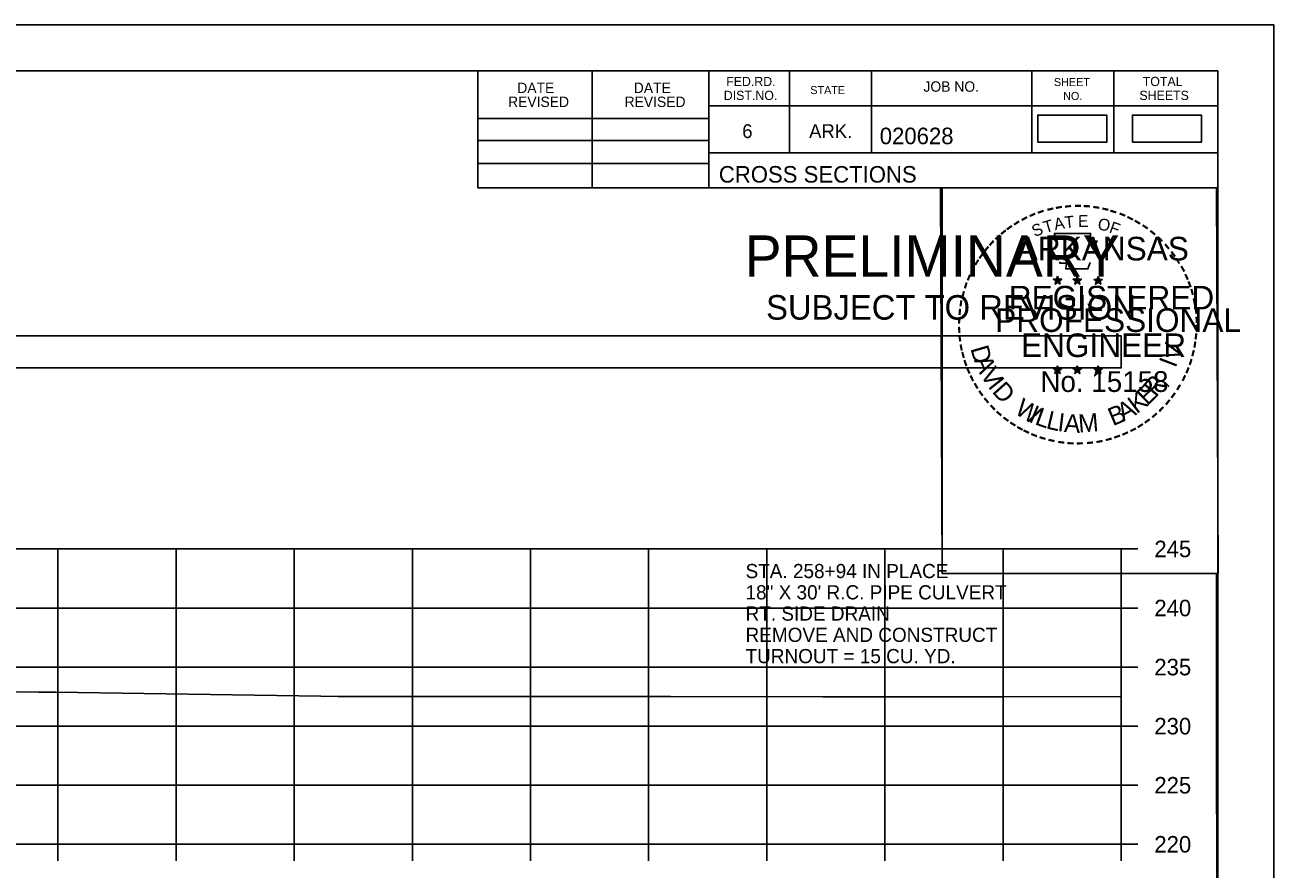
# Model space of a CAD drawing. Extents: x 1369627 to 1374022, y 380035 to 398173.
# Drawn here: x 1372155.7 to 1372261.5, y 393194.3 to 393265.7 of the extents above; entities that cross this region are included whole.
import ezdxf

# ---------------------------------------------------------------- set-up
doc = ezdxf.new("R2010")
doc.units = 0
for name, color, linetype in [('Default', 7, 'Continuous'), ('R_Axis', 7, 'Continuous'), ('R_Axis Annot', 7, 'Continuous'), ('R_Border', 7, 'Continuous'), ('R_Border PE', 7, 'Continuous'), ('R_Border Prem', 7, 'Continuous'), ('R_Exist Surface', 7, 'Continuous'), ('R_Grid', 7, 'Continuous'), ('R_No Plot', 7, 'Continuous'), ('R_Water', 7, 'Continuous')]:
    doc.layers.add(name, color=color, linetype=linetype)

msp = doc.modelspace()

# ---------------------------------------------------------------- linework, layer by layer
at = {"layer": 'Default'}
for points in [[(1372241.46, 393255.8), (1372247.3, 393255.8), (1372247.3, 393258.11), (1372241.46, 393258.11)], [(1372249.48, 393255.8), (1372255.32, 393255.8), (1372255.32, 393258.11), (1372249.48, 393258.11)], [(1371948.53, 393236.71), (1372248.53, 393236.71), (1372248.53, 393239.41), (1371948.53, 393239.41)]]:
    msp.add_lwpolyline(points, close=True, dxfattribs=at)
at = {"layer": 'R_Axis'}
for p, q in [((1372248.53, 393196.38), (1372248.53, 393221.38)), ((1372249.93, 393221.38), (1372248.53, 393221.38)), ((1372249.93, 393216.38), (1372248.53, 393216.38)), ((1372249.93, 393211.38), (1372248.53, 393211.38)), ((1372249.93, 393206.38), (1372248.53, 393206.38)), ((1372249.93, 393201.38), (1372248.53, 393201.38)), ((1371948.53, 393196.38), (1372248.53, 393196.38)), ((1372158.53, 393194.98), (1372158.53, 393196.38)), ((1372168.53, 393194.98), (1372168.53, 393196.38)), ((1372178.53, 393194.98), (1372178.53, 393196.38)), ((1372188.53, 393194.98), (1372188.53, 393196.38)), ((1372198.53, 393194.98), (1372198.53, 393196.38)), ((1372208.53, 393194.98), (1372208.53, 393196.38)), ((1372218.53, 393194.98), (1372218.53, 393196.38)), ((1372228.53, 393194.98), (1372228.53, 393196.38)), ((1372238.53, 393194.98), (1372238.53, 393196.38)), ((1372248.53, 393194.98), (1372248.53, 393196.38)), ((1372249.93, 393196.38), (1372248.53, 393196.38))]:
    msp.add_line(p, q, dxfattribs=at)
at = {"layer": 'R_Border'}
for p, q in [((1371940.53, 393261.84), (1372256.71, 393261.84)), ((1372194.07, 393251.96), (1372194.07, 393261.84)), ((1372203.75, 393251.96), (1372203.75, 393261.84)), ((1372213.61, 393261.84), (1372213.61, 393251.96)), ((1372220.45, 393261.84), (1372220.45, 393254.9)), ((1372227.39, 393261.84), (1372227.39, 393254.9)), ((1372240.97, 393261.84), (1372240.97, 393254.9)), ((1372247.91, 393261.84), (1372247.91, 393254.9)), ((1372256.71, 393056.38), (1372256.71, 393261.84)), ((1372256.71, 393258.9), (1372213.61, 393258.9)), ((1372256.71, 393258.92), (1372256.71, 393258.92)), ((1372194.07, 393257.82), (1372213.61, 393257.82)), ((1372194.07, 393255.96), (1372213.61, 393255.96)), ((1372256.71, 393254.9), (1372213.61, 393254.9)), ((1372216.57, 393254.9), (1372256.71, 393254.9)), ((1372194.07, 393254.02), (1372213.61, 393254.02)), ((1372256.71, 393251.96), (1372194.07, 393251.96))]:
    msp.add_line(p, q, dxfattribs=at)
at = {"layer": 'R_Border PE'}
for p, q in [((1372242.79, 393244.21), (1372243.14, 393244.1)), ((1372242.79, 393244.21), (1372243.05, 393244.17)), ((1372242.79, 393244.21), (1372243.03, 393244.09)), ((1372242.93, 393243.8), (1372243.14, 393244.1)), ((1372242.93, 393243.8), (1372243.05, 393244.05)), ((1372242.93, 393243.8), (1372243.14, 393244.02)), ((1372243.14, 393244.47), (1372243.1, 393244.21)), ((1372243.14, 393244.1), (1372243.14, 393244.47)), ((1372243.14, 393244.47), (1372243.19, 393244.22)), ((1372243.49, 393244.21), (1372243.14, 393244.1)), ((1372243.36, 393243.8), (1372243.14, 393244.1)), ((1372243.36, 393243.8), (1372243.14, 393244.02)), ((1372243.49, 393244.21), (1372243.2, 393244.16)), ((1372243.36, 393243.8), (1372243.22, 393244.1)), ((1372243.49, 393244.21), (1372243.29, 393244.11)), ((1372244.46, 393244.21), (1372244.81, 393244.1)), ((1372244.46, 393244.21), (1372244.72, 393244.17)), ((1372244.46, 393244.21), (1372244.7, 393244.09)), ((1372244.6, 393243.8), (1372244.81, 393244.1)), ((1372244.6, 393243.8), (1372244.72, 393244.05)), ((1372244.6, 393243.8), (1372244.81, 393244.02)), ((1372244.81, 393244.47), (1372244.77, 393244.21)), ((1372244.81, 393244.1), (1372244.81, 393244.47)), ((1372244.81, 393244.47), (1372244.86, 393244.22)), ((1372245.16, 393244.21), (1372244.81, 393244.1)), ((1372245.03, 393243.8), (1372244.81, 393244.1)), ((1372245.03, 393243.8), (1372244.81, 393244.02)), ((1372245.16, 393244.21), (1372244.87, 393244.16)), ((1372245.03, 393243.8), (1372244.89, 393244.1)), ((1372245.16, 393244.21), (1372244.96, 393244.11)), ((1372246.23, 393244.2), (1372246.58, 393244.09)), ((1372246.23, 393244.2), (1372246.48, 393244.16)), ((1372246.23, 393244.2), (1372246.47, 393244.08)), ((1372246.36, 393243.79), (1372246.58, 393244.09)), ((1372246.36, 393243.79), (1372246.49, 393244.04)), ((1372246.36, 393243.79), (1372246.58, 393244.01)), ((1372246.58, 393244.45), (1372246.54, 393244.2)), ((1372246.58, 393244.09), (1372246.58, 393244.45)), ((1372246.58, 393244.45), (1372246.63, 393244.2)), ((1372246.92, 393244.2), (1372246.58, 393244.09)), ((1372246.79, 393243.79), (1372246.58, 393244.09)), ((1372246.79, 393243.79), (1372246.58, 393244.01)), ((1372246.92, 393244.2), (1372246.64, 393244.15)), ((1372246.79, 393243.79), (1372246.65, 393244.08)), ((1372246.92, 393244.2), (1372246.72, 393244.1)), ((1372242.79, 393236.64), (1372243.14, 393236.53)), ((1372242.79, 393236.64), (1372243.04, 393236.59)), ((1372242.79, 393236.64), (1372243.03, 393236.52)), ((1372243.14, 393236.89), (1372243.1, 393236.64)), ((1372243.14, 393236.53), (1372243.14, 393236.89)), ((1372243.14, 393236.89), (1372243.19, 393236.64)), ((1372243.49, 393236.64), (1372243.14, 393236.53)), ((1372243.49, 393236.64), (1372243.2, 393236.59)), ((1372243.49, 393236.64), (1372243.28, 393236.54)), ((1372244.46, 393236.64), (1372244.81, 393236.53)), ((1372244.46, 393236.64), (1372244.71, 393236.59)), ((1372244.46, 393236.64), (1372244.7, 393236.52)), ((1372244.81, 393236.89), (1372244.77, 393236.64)), ((1372244.81, 393236.53), (1372244.81, 393236.89)), ((1372244.81, 393236.89), (1372244.86, 393236.64)), ((1372245.16, 393236.64), (1372244.81, 393236.53)), ((1372245.16, 393236.64), (1372244.87, 393236.59)), ((1372245.16, 393236.64), (1372244.95, 393236.54)), ((1372246.23, 393236.63), (1372246.58, 393236.52)), ((1372246.23, 393236.63), (1372246.48, 393236.58)), ((1372246.23, 393236.63), (1372246.46, 393236.51)), ((1372246.58, 393236.88), (1372246.53, 393236.63)), ((1372246.58, 393236.52), (1372246.58, 393236.88)), ((1372246.58, 393236.88), (1372246.62, 393236.63)), ((1372246.92, 393236.63), (1372246.58, 393236.52)), ((1372246.92, 393236.63), (1372246.64, 393236.58)), ((1372246.92, 393236.63), (1372246.72, 393236.53)), ((1372242.92, 393236.23), (1372243.14, 393236.53)), ((1372242.92, 393236.23), (1372243.05, 393236.48)), ((1372242.92, 393236.23), (1372243.14, 393236.45)), ((1372243.35, 393236.23), (1372243.14, 393236.53)), ((1372243.35, 393236.23), (1372243.14, 393236.45)), ((1372243.35, 393236.23), (1372243.22, 393236.52)), ((1372244.59, 393236.23), (1372244.81, 393236.53)), ((1372244.59, 393236.23), (1372244.72, 393236.48)), ((1372244.59, 393236.23), (1372244.81, 393236.45)), ((1372245.02, 393236.23), (1372244.81, 393236.53)), ((1372245.02, 393236.23), (1372244.81, 393236.45)), ((1372245.02, 393236.23), (1372244.88, 393236.52)), ((1372246.36, 393236.22), (1372246.58, 393236.52)), ((1372246.36, 393236.22), (1372246.49, 393236.47)), ((1372246.36, 393236.22), (1372246.57, 393236.44)), ((1372246.79, 393236.22), (1372246.57, 393236.44)), ((1372246.79, 393236.22), (1372246.58, 393236.52)), ((1372246.79, 393236.22), (1372246.65, 393236.51))]:
    msp.add_line(p, q, dxfattribs=at)
for points in [[(1372242.84, 393248.09), (1372243.1, 393247.26)], [(1372246.35, 393247.17), (1372246.49, 393247.45), (1372245.8, 393247.43), (1372245.95, 393248.09), (1372242.84, 393248.09)], [(1372243.33, 393245.67), (1372243.33, 393245.58), (1372243.89, 393245.56), (1372243.84, 393245.09), (1372245.71, 393245.09), (1372245.91, 393245.62)], [(1372243.14, 393244.47), (1372243.36, 393243.8), (1372242.79, 393244.21), (1372243.49, 393244.21), (1372242.93, 393243.8), (1372243.14, 393244.47)], [(1372244.81, 393244.47), (1372245.03, 393243.8), (1372244.46, 393244.21), (1372245.16, 393244.21), (1372244.6, 393243.8), (1372244.81, 393244.47)], [(1372246.58, 393244.45), (1372246.79, 393243.79), (1372246.23, 393244.2), (1372246.92, 393244.2), (1372246.36, 393243.79), (1372246.58, 393244.45)], [(1372243.14, 393236.89), (1372243.35, 393236.23), (1372242.79, 393236.64), (1372243.49, 393236.64), (1372242.92, 393236.23), (1372243.14, 393236.89)], [(1372244.81, 393236.89), (1372245.02, 393236.23), (1372244.46, 393236.64), (1372245.16, 393236.64), (1372244.59, 393236.23), (1372244.81, 393236.89)], [(1372246.58, 393236.88), (1372246.79, 393236.22), (1372246.23, 393236.63), (1372246.92, 393236.63), (1372246.36, 393236.22), (1372246.58, 393236.88)]]:
    msp.add_lwpolyline(points, dxfattribs=at)
for centre, radius in [((1372243.14, 393244.1), 0.172), ((1372243.14, 393244.1), 0.145), ((1372243.14, 393244.1), 0.116), ((1372243.14, 393244.1), 0.0991), ((1372243.14, 393244.1), 0.0747), ((1372243.14, 393244.1), 0.0495), ((1372243.14, 393244.1), 0.0296), ((1372244.81, 393244.1), 0.172), ((1372244.81, 393244.1), 0.145), ((1372244.81, 393244.1), 0.116), ((1372244.81, 393244.1), 0.0991), ((1372244.81, 393244.1), 0.0747), ((1372244.81, 393244.1), 0.0495), ((1372244.81, 393244.1), 0.0296), ((1372246.58, 393244.09), 0.172), ((1372246.58, 393244.09), 0.145), ((1372246.58, 393244.09), 0.116), ((1372246.58, 393244.09), 0.0991), ((1372246.58, 393244.09), 0.0747), ((1372246.58, 393244.09), 0.0495), ((1372246.58, 393244.09), 0.0296), ((1372243.14, 393236.53), 0.172), ((1372243.14, 393236.53), 0.145), ((1372243.14, 393236.53), 0.116), ((1372243.14, 393236.53), 0.0991), ((1372243.14, 393236.53), 0.0747), ((1372243.14, 393236.53), 0.0495), ((1372243.14, 393236.53), 0.0296), ((1372244.81, 393236.53), 0.172), ((1372244.81, 393236.53), 0.145), ((1372244.81, 393236.53), 0.116), ((1372244.81, 393236.53), 0.0991), ((1372244.81, 393236.53), 0.0747), ((1372244.81, 393236.53), 0.0495), ((1372244.81, 393236.53), 0.0296), ((1372246.57, 393236.52), 0.172), ((1372246.57, 393236.52), 0.145), ((1372246.57, 393236.52), 0.116), ((1372246.57, 393236.52), 0.0991), ((1372246.57, 393236.52), 0.0747), ((1372246.57, 393236.52), 0.0495), ((1372246.57, 393236.52), 0.0296)]:
    msp.add_circle(centre, radius, dxfattribs=at)
at = {"layer": 'R_Exist Surface'}
msp.add_lwpolyline([(1372134.44, 393209.6), (1372156.88, 393209.26), (1372158.35, 393209.25), (1372180.78, 393208.91), (1372182.26, 393208.89), (1372195.3, 393208.89), (1372196.33, 393208.88), (1372209.28, 393208.88), (1372210.39, 393208.88), (1372223.26, 393208.87), (1372224.46, 393208.87), (1372237.24, 393208.87), (1372238.53, 393208.86), (1372248.53, 393208.88)], dxfattribs=at)
at = {"layer": 'R_Grid'}
for p, q in [((1371948.53, 393221.38), (1372248.53, 393221.38)), ((1372158.53, 393196.38), (1372158.53, 393221.38)), ((1372168.53, 393196.38), (1372168.53, 393221.38)), ((1372178.53, 393196.38), (1372178.53, 393221.38)), ((1372188.53, 393196.38), (1372188.53, 393221.38)), ((1372198.53, 393196.38), (1372198.53, 393221.38)), ((1372208.53, 393196.38), (1372208.53, 393221.38)), ((1372218.53, 393196.38), (1372218.53, 393221.38)), ((1372228.53, 393196.38), (1372228.53, 393221.38)), ((1372238.53, 393196.38), (1372238.53, 393221.38)), ((1372248.53, 393196.38), (1372248.53, 393221.38)), ((1371948.53, 393216.38), (1372248.53, 393216.38)), ((1371948.53, 393211.38), (1372248.53, 393211.38)), ((1371948.53, 393206.38), (1372248.53, 393206.38)), ((1371948.53, 393201.38), (1372248.53, 393201.38)), ((1371948.53, 393196.38), (1372248.53, 393196.38))]:
    msp.add_line(p, q, dxfattribs=at)
at = {"layer": 'R_No Plot'}
for p, q in [((1371928.13, 393265.73), (1372261.46, 393265.73)), ((1372232.74, 393229.5), (1372232.74, 393229.5))]:
    msp.add_line(p, q, dxfattribs=at)
for points in [[(1371928.12, 393265.73), (1372261.46, 393265.73), (1372261.46, 393052.39), (1371928.12, 393052.39)], [(1372174.45, 393261.84), (1372194.07, 393261.84), (1372194.07, 393251.96), (1372210.18, 393251.96), (1372233.38, 393251.96), (1372233.38, 393219.29), (1372256.59, 393219.29), (1372256.71, 393056.38), (1371940.53, 393056.38), (1371940.53, 393261.84)], [(1372233.24, 393251.96), (1372256.59, 393251.96), (1372256.73, 393219.29), (1372233.38, 393219.29)]]:
    msp.add_lwpolyline(points, close=True, dxfattribs=at)

# ---------------------------------------------------------------- texts
at = {"layer": 'R_Axis Annot'}
for s, p in [('245', (1372251.33, 393220.68)), ('240', (1372251.33, 393215.68)), ('235', (1372251.33, 393210.68)), ('230', (1372251.33, 393205.68)), ('225', (1372251.33, 393200.68)), ('220', (1372251.33, 393195.68))]:
    msp.add_text(s, height=1.4, dxfattribs=at).set_placement(p)
at = {"layer": 'R_Border'}
for s, height, p in [('DATE', 0.879, (1372197.41, 393259.97)), ('DATE', 0.879, (1372207.27, 393259.97)), ('FED.RD.', 0.782, (1372215.09, 393260.56)), ('JOB NO.', 0.879, (1372231.79, 393260.08)), ('SHEET', 0.684, (1372242.83, 393260.56)), ('TOTAL', 0.782, (1372250.35, 393260.56)), ('DIST.NO.', 0.782, (1372214.89, 393259.38)), ('STATE', 0.684, (1372222.21, 393259.88)), ('NO.', 0.684, (1372243.61, 393259.38)), ('SHEETS', 0.782, (1372250.07, 393259.38)), ('REVISED', 0.879, (1372196.63, 393258.79)), ('REVISED', 0.879, (1372206.49, 393258.79)), ('6', 1.17, (1372216.45, 393256.16)), ('ARK.', 1.172, (1372222.11, 393256.16)), ('020628', 1.4, (1372228.09, 393255.64)), ('CROSS SECTIONS', 1.4, (1372214.47, 393252.39))]:
    msp.add_text(s, height=height, rotation=360, dxfattribs=at).set_placement(p)
at = {"layer": 'R_Border PE'}
for s, height, rotation, p in [('-', 1.6, 13.6301, (1372242.33, 393249.46)), ('-', 1.6, 10.2193, (1372243.01, 393249.62)), ('-', 1.6, 5.8968, (1372243.74, 393249.73)), ('-', 1.6, 0.1862, (1372244.51, 393249.8)), ('-', 1.6, 357.743, (1372245.24, 393249.79)), ('-', 1.6, 352.1617, (1372245.98, 393249.73)), ('-', 1.6, 347.2049, (1372246.7, 393249.62)), ('-', 1.6, 28.7918, (1372240.32, 393248.63)), ('-', 1.6, 24.3072, (1372240.95, 393248.95)), ('-', 1.6, 19.1761, (1372241.58, 393249.22)), ('T', 1, 16.4036, (1372242.1, 393248.1)), ('A', 1, 11.2132, (1372242.93, 393248.35)), ('T', 1, 6.0228, (1372243.78, 393248.52)), ('E', 1, 0.8323, (1372244.88, 393248.63)), ('O', 1, 350.4515, (1372246.49, 393248.42)), ('-', 1.6, 342.3362, (1372247.33, 393249.46)), ('-', 1.6, 337.8551, (1372248.07, 393249.24)), ('-', 1.6, 334.1211, (1372248.7, 393248.97)), ('-', 1.6, 329.6409, (1372249.28, 393248.69)), ('-', 1.6, 38.9507, (1372238.67, 393247.49)), ('-', 1.6, 36.2317, (1372239.14, 393247.87)), ('-', 1.6, 34.0636, (1372239.72, 393248.26)), ('S', 1, 21.594, (1372241.19, 393247.77)), ('F', 1, 340.0707, (1372247.44, 393248.19)), ('-', 1.6, 325.8627, (1372249.92, 393248.33)), ('-', 1.6, 320.5297, (1372250.53, 393247.9)), ('-', 1.6, 48.423, (1372237.78, 393246.59)), ('-', 1.6, 42.9622, (1372238.23, 393247.07)), ('ARKANSAS', 2, 360, (1372239.69, 393245.8)), ('-', 1.6, 315.5786, (1372251.13, 393247.41)), ('-', 1.6, 309.8797, (1372251.7, 393246.86)), ('-', 1.6, 54.2325, (1372236.97, 393245.54)), ('-', 1.6, 50.6142, (1372237.38, 393246.11)), ('-', 1.6, 306.6522, (1372252.22, 393246.26)), ('-', 1.6, 62.8713, (1372236.33, 393244.4)), ('-', 1.6, 58.0706, (1372236.64, 393245.01)), ('-', 1.4, 303.6753, (1372252.71, 393245.69)), ('-', 1.6, 299.6684, (1372253.03, 393245.09)), ('-', 1.6, 72.3945, (1372235.85, 393243.16)), ('-', 1.6, 67.7743, (1372236.07, 393243.79)), ('-', 1.6, 294.6628, (1372253.35, 393244.47)), ('-', 1.6, 290.5728, (1372253.61, 393243.9)), ('-', 1.6, 75.461, (1372235.66, 393242.44)), ('REGISTERED', 2, 360, (1372239.01, 393241.65)), ('-', 1.6, 285.1233, (1372253.84, 393243.32)), ('-', 1.6, 81.2013, (1372235.52, 393241.73)), ('-', 1.6, 280.5493, (1372254.04, 393242.57)), ('-', 1.6, 89.0622, (1372235.42, 393240.34)), ('-', 1.6, 85.1863, (1372235.45, 393241.04)), ('PROFESSIONAL', 2, 360, (1372237.86, 393239.75)), ('-', 1.6, 276.5962, (1372254.21, 393241.81)), ('-', 1.6, 274.3301, (1372254.27, 393241.08)), ('-', 1.6, 94.1959, (1372235.46, 393239.61)), ('-', 1.6, 269.9407, (1372254.3, 393240.45)), ('-', 1.6, 98.9479, (1372235.53, 393238.95)), ('-', 1.6, 101.7149, (1372235.66, 393238.21)), ('ENGINEER', 2, 360, (1372240.05, 393237.62)), ('V', 1.54, 72.6573, (1372253.35, 393237.19)), ('-', 1.6, 260.9953, (1372254.21, 393239.13)), ('-', 1.6, 263.5172, (1372254.28, 393239.79)), ('-', 1.6, 105.4578, (1372235.83, 393237.62)), ('D', 1.54, 286.2848, (1372235.75, 393238.35)), ('-', 1.6, 255.7626, (1372254.1, 393238.45)), ('-', 1.6, 109.0874, (1372236.04, 393236.99)), ('-', 1.6, 114.0643, (1372236.3, 393236.39)), ('A', 1.54, 292.7835, (1372236.05, 393237.35)), ('V', 1.54, 300.7936, (1372236.56, 393236.17)), ('I', 1.54, 69.0301, (1372253.12, 393236.65)), ('-', 1.6, 247.8887, (1372253.7, 393237.06)), ('-', 1.6, 252.8681, (1372253.92, 393237.73)), ('-', 1.6, 115.7289, (1372236.6, 393235.77)), ('I', 1.54, 308.3502, (1372237.19, 393235.13)), ('D', 1.54, 311.9774, (1372237.54, 393234.67)), ('No. 15158', 1.757, 360, (1372241.69, 393234.67)), ('R', 1.54, 50.3651, (1372251.47, 393234.16)), (',', 1.54, 57.4684, (1372252.2, 393235.05)), ('-', 1.6, 244.6197, (1372253.43, 393236.43)), ('-', 1.6, 120.4471, (1372236.96, 393235.19)), ('-', 1.6, 125.8934, (1372237.36, 393234.63)), ('K', 1.54, 36.9143, (1372249.83, 393232.77)), ('E', 1.54, 44.0175, (1372250.74, 393233.46)), ('-', 1.6, 233.8452, (1372252.64, 393235.03)), ('-', 1.6, 239.0712, (1372253.04, 393235.68)), ('-', 1.6, 130.7181, (1372237.82, 393234.08)), ('-', 1.6, 134.2238, (1372238.34, 393233.53)), ('W', 1.54, 328.0731, (1372239.42, 393232.9)), ('I', 1.54, 336.6877, (1372240.61, 393232.19)), ('B', 1.54, 22.8589, (1372247.82, 393231.76)), ('A', 1.54, 28.9042, (1372248.71, 393232.13)), ('-', 1.6, 225.7653, (1372251.73, 393233.9)), ('-', 1.6, 231.2538, (1372252.21, 393234.46)), ('-', 1.6, 138.9338, (1372238.86, 393233.07)), ('-', 1.6, 144.6463, (1372239.42, 393232.66)), ('L', 1.54, 340.3149, (1372241.14, 393231.95)), ('L', 1.54, 346.6625, (1372242.1, 393231.6)), ('I', 1.54, 353.0101, (1372243.09, 393231.37)), ('A', 1.54, 356.6373, (1372243.66, 393231.28)), ('M', 1.54, 4.6473, (1372244.95, 393231.22)), ('-', 1.6, 215.7363, (1372250.66, 393232.92)), ('-', 1.6, 221.0851, (1372251.21, 393233.39)), ('-', 1.6, 148.0898, (1372239.98, 393232.29)), ('-', 1.6, 151.5704, (1372240.56, 393231.96)), ('-', 1.6, 154.6002, (1372241.08, 393231.72)), ('-', 1.6, 204.2516, (1372248.94, 393231.86)), ('-', 1.6, 207.3568, (1372249.57, 393232.18)), ('-', 1.6, 212.2491, (1372250.12, 393232.53)), ('-', 1.6, 158.5612, (1372241.71, 393231.46)), ('-', 1.6, 162.7983, (1372242.39, 393231.25)), ('-', 1.6, 167.5555, (1372243.11, 393231.09)), ('-', 1.6, 173.1155, (1372243.88, 393230.98)), ('-', 1.6, 176.5183, (1372244.63, 393230.92)), ('AAMU', 0.00002, 360, (1372244.74, 393231.22)), ('-', 1.6, 181.5918, (1372245.37, 393230.94)), ('-', 1.6, 185.8167, (1372246.18, 393231.02)), ('-', 1.6, 191.2858, (1372246.92, 393231.15)), ('-', 1.6, 195.4743, (1372247.65, 393231.35)), ('-', 1.6, 199.4643, (1372248.31, 393231.59))]:
    msp.add_text(s, height=height, rotation=rotation, dxfattribs=at).set_placement(p)
at = {"layer": 'R_Border Prem'}
for s, height, p in [('PRELIMINARY', 3.5, (1372216.66, 393244.42)), ('DWB', 0.01, (1372217.41, 393246.27)), ('SUBJECT TO REVISION', 2.0751, (1372218.47, 393240.79))]:
    msp.add_text(s, height=height, rotation=360, dxfattribs=at).set_placement(p)
at = {"layer": 'R_Water'}
for s, p in [('STA. 258+94 IN PLACE', (1372216.73, 393218.91)), ('18" X 30\' R.C. PIPE CULVERT', (1372216.73, 393217.11)), ('RT. SIDE DRAIN', (1372216.73, 393215.31)), ('REMOVE AND CONSTRUCT', (1372216.73, 393213.51)), ('TURNOUT = 15 CU. YD.', (1372216.73, 393211.71))]:
    msp.add_text(s, height=1.2, dxfattribs=at).set_placement(p)

doc.saveas('drawing.dxf')
